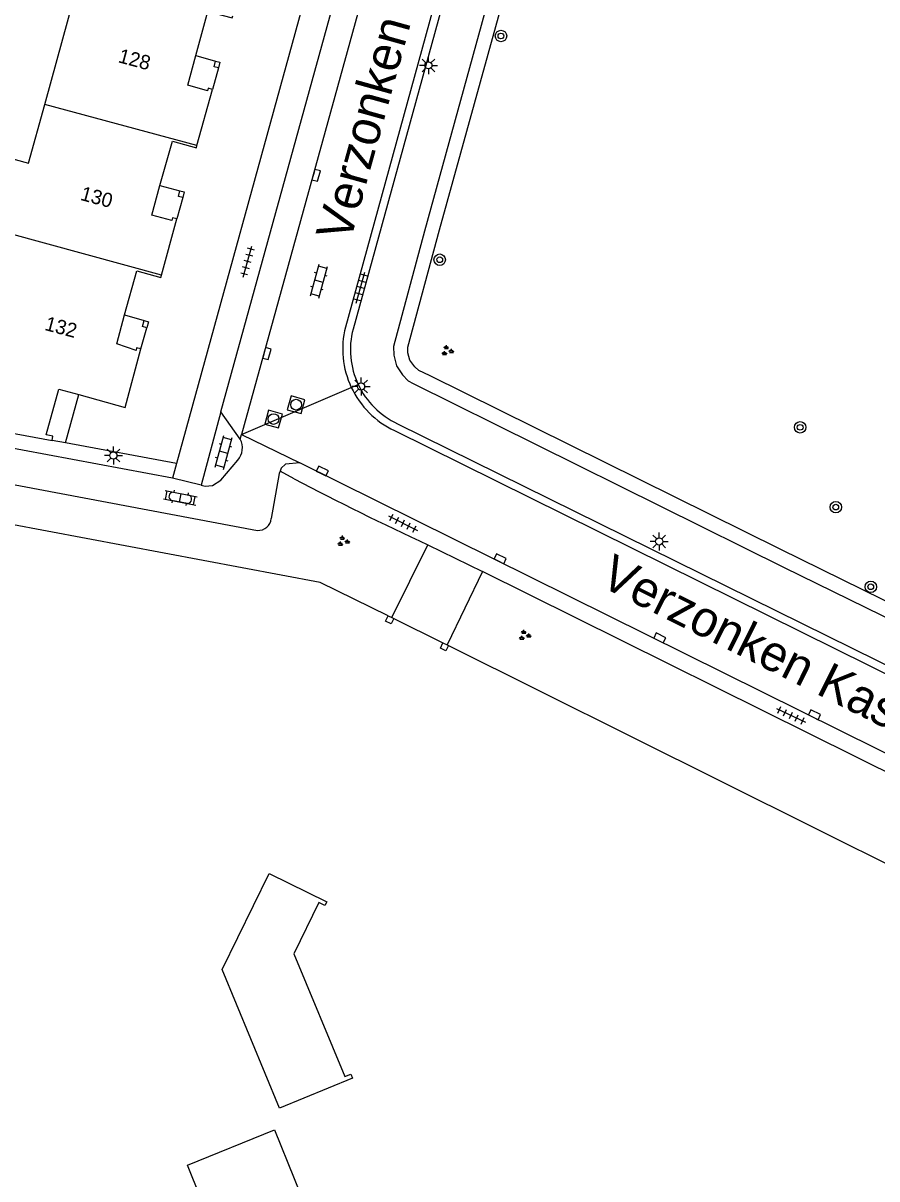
# Model space of a CAD drawing. Extents: x 136000 to 141014, y 402000 to 403500.
# Drawn here: x 139086.9 to 139146.6, y 402237.1 to 402317.8 of the extents above; entities that cross this region are included whole.
import ezdxf

# ---------------------------------------------------------------- set-up
doc = ezdxf.new("R2010")
doc.units = 0
for name, color, linetype in [('gg-afsc-hekwerk', 7, 'Continuous'), ('gg-afsc-muur', 7, 'Continuous'), ('gg-anno-huisnummerreeks BGT', 7, 'Continuous'), ('gg-anno-openbare ruimte label', 7, 'Continuous'), ('gg-bbg-bijgebouw', 7, 'Continuous'), ('gg-bbg-gedigitaliseerde bebouwing', 7, 'Continuous'), ('gg-bbg-gedigitaliseerde bijgebouw', 7, 'Continuous'), ('gg-bbg-hoofdgebouw', 7, 'Continuous'), ('gg-bbg-luifel en loopbrug', 7, 'Continuous'), ('gg-bbg-onder overbouw', 7, 'Continuous'), ('gg-bbg-pand overbouw', 7, 'Continuous'), ('gg-bbg-pilaar onder overbouw', 7, 'Continuous'), ('gg-bbg-pilaar pand', 7, 'Continuous'), ('gg-bbg-tussenscheiding', 7, 'Continuous'), ('gg-knt-verharding', 7, 'Continuous'), ('gg-knt-verharding nz', 7, 'Continuous'), ('gt-grn-groengrens', 7, 'Continuous'), ('gt-grn-weggrens', 7, 'Continuous'), ('gt-symb-boom', 7, 'Continuous'), ('gt-symb-groenvak', 7, 'Continuous'), ('gt-symb-klinker verharding', 7, 'Continuous'), ('gt-symb-kolk', 7, 'Continuous'), ('gt-symb-lichtmast', 7, 'Continuous'), ('gt-symb-rioolschacht', 7, 'Continuous'), ('gt-symb-tegel verharding', 7, 'Continuous')]:
    doc.layers.add(name, color=color, linetype=linetype)

# ---------------------------------------------------------------- blocks, each defined once
blk = doc.blocks.new('gt0-KOLK')
at = {"layer": 'gt-symb-kolk'}
blk.add_lwpolyline([(0, 0), (0.375, 0), (0.375, 0.4), (-0.375, 0.4), (-0.375, 0), (0, 0)], dxfattribs=at)
blk = doc.blocks.new('gt0-GRVAK')
at = {"layer": 'gt-symb-groenvak'}
for p, q in [((-0.11, 0.189), (-0.228, 0.24)), ((-0.182, 0.153), (0.088, 0.153)), ((-0.091, 0.211), (-0.156, 0.322)), ((-0.047, 0.214), (-0.047, 0.393)), ((-0.004, 0.211), (0.061, 0.322)), ((0.015, 0.189), (0.133, 0.24)), ((0.262, -0.052), (0.197, 0.059)), ((0.305, -0.049), (0.305, 0.13)), ((0.349, -0.052), (0.414, 0.059)), ((-0.245, -0.228), (-0.363, -0.177)), ((-0.318, -0.264), (-0.047, -0.264)), ((-0.226, -0.206), (-0.291, -0.095)), ((-0.183, -0.203), (-0.183, -0.024)), ((-0.139, -0.206), (-0.074, -0.095)), ((-0.12, -0.228), (-0.002, -0.177)), ((0.243, -0.074), (0.125, -0.023)), ((0.17, -0.11), (0.441, -0.11)), ((0.368, -0.074), (0.486, -0.023))]:
    blk.add_line(p, q, dxfattribs=at)
blk = doc.blocks.new('gt0-TEG1')
at = {"layer": 'gt-symb-tegel verharding'}
for p, q in [((-1.125, 0), (1.125, 0)), ((-0.9, -0.25), (-0.9, 0.25)), ((-0.45, -0.25), (-0.45, 0.25)), ((0, -0.25), (0, 0.25)), ((0.45, -0.25), (0.45, 0.25)), ((0.9, -0.25), (0.9, 0.25))]:
    blk.add_line(p, q, dxfattribs=at)
blk = doc.blocks.new('gt0-KL1')
at = {"layer": 'gt-symb-klinker verharding'}
for p, q in [((-1.15, 0.3), (1.15, 0.3)), ((-1, -0.3), (-1, 0.3)), ((-0.5, 0.3), (-0.5, 0.45)), ((0, -0.3), (0, 0.3)), ((0.5, 0.3), (0.5, 0.45)), ((1, -0.3), (1, 0.3)), ((-1.15, -0.3), (1.15, -0.3)), ((-0.5, -0.45), (-0.5, -0.3)), ((0.5, -0.45), (0.5, -0.3))]:
    blk.add_line(p, q, dxfattribs=at)
blk = doc.blocks.new('gt0-BOOM')
at = {"layer": 'gt-symb-boom'}
for radius in [0.4, 0.2]:
    blk.add_circle((0, 0), radius, dxfattribs=at)
blk = doc.blocks.new('gt0-LMAST')
at = {"layer": 'gt-symb-lichtmast'}
for p, q in [((-0.182, 0.173), (-0.447, 0.438)), ((-0.005, 0.246), (-0.005, 0.621)), ((0.172, 0.173), (0.437, 0.438)), ((-0.255, -0.004), (-0.63, -0.004)), ((-0.182, -0.181), (-0.447, -0.446)), ((-0.005, -0.254), (-0.005, -0.629)), ((0.437, -0.446), (0.172, -0.181)), ((0.245, -0.004), (0.62, -0.004))]:
    blk.add_line(p, q, dxfattribs=at)
blk.add_circle((-0.005, -0.004), 0.25, dxfattribs=at)
blk = doc.blocks.new('gt0-RS')
at = {"layer": 'gt-symb-rioolschacht'}
blk.add_lwpolyline([(-0.5, -0.5), (0.5, -0.5), (0.5, 0.5), (-0.5, 0.5)], close=True, dxfattribs=at)
blk.add_circle((0, 0), 0.375, dxfattribs=at)

msp = doc.modelspace()

# ---------------------------------------------------------------- linework, layer by layer
at = {"layer": 'gg-afsc-hekwerk'}
for points in [[(139112.425, 402276.423), (139107.664, 402278.758), (139072.233, 402285.397)], [(139116.635, 402274.347), (139154.965, 402255.264), (139156.214, 402253.269)]]:
    msp.add_lwpolyline(points, dxfattribs=at)
at = {"layer": 'gg-afsc-muur'}
for p, q in [((139112.425, 402276.423), (139112.67, 402276.305)), ((139112.67, 402276.305), (139112.812, 402276.237)), ((139116.255, 402274.531), (139116.552, 402274.387)), ((139116.552, 402274.387), (139116.635, 402274.347))]:
    msp.add_line(p, q, dxfattribs=at)
for points in [[(139112.812, 402276.237), (139112.629, 402275.856), (139112.241, 402276.043), (139112.425, 402276.423)], [(139116.635, 402274.347), (139116.459, 402273.983), (139116.079, 402274.167), (139116.255, 402274.531)]]:
    msp.add_lwpolyline(points, dxfattribs=at)
at = {"layer": 'gg-bbg-bijgebouw'}
msp.add_lwpolyline([(139104.102, 402258.415), (139108.132, 402256.451), (139108.005, 402256.192), (139107.575, 402256.389), (139105.825, 402252.811), (139109.393, 402244.238), (139109.822, 402244.416), (139109.937, 402244.139), (139104.835, 402242.046), (139100.832, 402251.731), (139104.102, 402258.415)], dxfattribs=at)
at = {"layer": 'gg-bbg-gedigitaliseerde bebouwing'}
msp.add_line((139088.433, 402312.117), (139090.934, 402321.189), dxfattribs=at)
msp.add_lwpolyline([(139081.972, 402304.328), (139083.295, 402309.13), (139087.305, 402308.024), (139088.433, 402312.117)], dxfattribs=at)
at = {"layer": 'gg-bbg-gedigitaliseerde bijgebouw'}
msp.add_lwpolyline([(139107.23, 402233.733), (139101.139, 402231.274), (139098.401, 402238.058), (139104.492, 402240.517), (139107.23, 402233.733)], dxfattribs=at)
at = {"layer": 'gg-bbg-hoofdgebouw'}
for p, q in [((139099.068, 402309.259), (139100.153, 402313.187)), ((139096.591, 402300.202), (139097.67, 402304.137))]:
    msp.add_line(p, q, dxfattribs=at)
for points in [[(139098.98, 402315.545), (139099.838, 402318.62), (139101.532, 402318.17), (139101.574, 402318.324)], [(139096.483, 402306.481), (139097.352, 402309.566), (139099.025, 402309.105), (139099.068, 402309.259)], [(139094.003, 402297.446), (139094.864, 402300.517), (139096.549, 402300.049), (139096.591, 402300.202)], [(139090.823, 402291.868), (139094.042, 402290.974), (139095.154, 402295.066)], [(139088.954, 402288.666), (139088.994, 402288.978), (139088.524, 402289.055), (139089.412, 402292.259), (139090.823, 402291.868)], [(139083.924, 402289.708), (139083.895, 402289.602), (139088.954, 402288.666)]]:
    msp.add_lwpolyline(points, dxfattribs=at)
at = {"layer": 'gg-bbg-luifel en loopbrug'}
for q in [(139090.823, 402291.868), (139088.954, 402288.666)]:
    msp.add_line((139089.886, 402288.494), q, dxfattribs=at)
at = {"layer": 'gg-bbg-onder overbouw'}
for points in [[(139100.153, 402313.187), (139099.847, 402313.268), (139099.798, 402313.084), (139098.425, 402313.47), (139098.98, 402315.545)], [(139097.67, 402304.137), (139097.352, 402304.214), (139097.307, 402304.029), (139095.925, 402304.409), (139096.483, 402306.481)], [(139095.154, 402295.066), (139094.852, 402295.134), (139094.81, 402294.949), (139093.461, 402295.426), (139094.003, 402297.446)]]:
    msp.add_lwpolyline(points, dxfattribs=at)
at = {"layer": 'gg-bbg-pand overbouw'}
for p, q in [((139098.98, 402315.545), (139100.364, 402315.159)), ((139100.567, 402314.68), (139100.153, 402313.187)), ((139096.483, 402306.481), (139097.869, 402306.097)), ((139098.084, 402305.632), (139097.67, 402304.137)), ((139094.003, 402297.446), (139095.379, 402297.039)), ((139095.154, 402295.066), (139095.574, 402296.536))]:
    msp.add_line(p, q, dxfattribs=at)
at = {"layer": 'gg-bbg-pilaar onder overbouw'}
for points in [[(139100.567, 402314.68), (139100.26, 402314.76), (139100.364, 402315.159)], [(139098.084, 402305.632), (139097.776, 402305.706), (139097.869, 402306.097)], [(139095.574, 402296.536), (139095.262, 402296.624), (139095.379, 402297.039)]]:
    msp.add_lwpolyline(points, dxfattribs=at)
at = {"layer": 'gg-bbg-pilaar pand'}
for points in [[(139100.364, 402315.159), (139100.671, 402315.078), (139100.567, 402314.68)], [(139097.869, 402306.097), (139098.178, 402306.024), (139098.084, 402305.632)], [(139095.379, 402297.039), (139095.691, 402296.952), (139095.574, 402296.536)]]:
    msp.add_lwpolyline(points, dxfattribs=at)
at = {"layer": 'gg-bbg-tussenscheiding'}
msp.add_line((139099.068, 402309.259), (139088.433, 402312.117), dxfattribs=at)
msp.add_lwpolyline([(139096.591, 402300.202), (139085.954, 402303.126), (139085.982, 402303.223), (139081.972, 402304.328)], dxfattribs=at)
at = {"layer": 'gg-knt-verharding'}
for p, q in [((139120.074, 402368.498), (139097.642, 402287.059)), ((139100.739, 402290.671), (139122.049, 402367.954)), ((139127.629, 402360.459), (139109.97, 402296.448)), ((139119.149, 402331.859), (139109.438, 402296.583)), ((139051.819, 402292.085), (139103.29, 402282.383)), ((139100.739, 402290.671), (139099.353, 402285.542)), ((139102.096, 402288.749), (139100.739, 402290.671)), ((139112.868, 402289.363), (139154.366, 402268.821)), ((139113.08, 402289.838), (139154.639, 402269.305)), ((139097.357, 402286.023), (139080.62, 402289.17)), ((139102.096, 402288.749), (139102.187, 402289.083)), ((139102.187, 402289.083), (139106.251, 402287.097)), ((139097.642, 402287.059), (139097.357, 402286.023)), ((139104.81, 402286.361), (139104.253, 402283.218)), ((139104.872, 402286.517), (139104.81, 402286.361)), ((139105.863, 402285.986), (139104.872, 402286.517)), ((139098.405, 402284.269), (139097.298, 402284.464)), ((139097.422, 402285.05), (139098.503, 402284.854)), ((139112.67, 402276.305), (139115.192, 402281.387)), ((139115.192, 402281.387), (139119.012, 402279.504)), ((139119.012, 402279.504), (139116.552, 402274.387)), ((139159.35, 402259.497), (139119.012, 402279.504)), ((139112.812, 402276.237), (139116.255, 402274.531))]:
    msp.add_line(p, q, dxfattribs=at)
for points in [[(139099.353, 402285.542), (139099.631, 402285.486), (139100.155, 402285.519), (139100.731, 402285.885), (139101.917, 402287.302)], [(139106.251, 402287.097), (139105.257, 402287.01), (139104.959, 402286.737), (139104.872, 402286.517)], [(139152.876, 402264.031), (139152.047, 402264.401), (139106.251, 402287.097)]]:
    msp.add_lwpolyline(points, dxfattribs=at)
for centre, radius, start, end in [((139115.528, 402295.052), 6.279, 165.88517, 205.24212), ((139115.492, 402295.009), 5.707, 165.38992, 205.18589), ((139115.49, 402295.009), 5.705, 205.19994, 245.00864), ((139115.529, 402295.052), 6.281, 205.24068, 244.93032), ((139100.975, 402288.153), 1.269, 317.88907, 28.00712), ((139201.168, 402467.549), 205.056, 242.30442, 245.21093), ((139097.416, 402284.745), 0.305, 88.95278, 247.15166), ((139098.401, 402284.57), 0.301, 270.83519, 70.14488), ((139103.336, 402283.303), 0.921, 267.16906, 354.68688)]:
    msp.add_arc(centre, radius, start, end, dxfattribs=at)
at = {"layer": 'gg-knt-verharding nz'}
msp.add_line((139114.36, 402333.187), (139102.187, 402289.083), dxfattribs=at)
at = {"layer": 'gt-grn-groengrens'}
msp.add_line((139097.642, 402287.059), (139089.886, 402288.494), dxfattribs=at)
for points in [[(139126.832, 402346.265), (139123.401, 402333.905), (139114.961, 402303.293), (139112.799, 402295.239), (139112.817, 402294.634), (139113.002, 402293.88), (139113.416, 402293.252), (139113.831, 402292.824), (139114.166, 402292.636), (139140.084, 402279.792), (139164.007, 402268.095), (139164.286, 402269.035)], [(139164.286, 402269.035), (139139.805, 402281.08), (139115.316, 402293.196), (139114.571, 402293.543), (139114.297, 402293.806), (139113.934, 402294.267), (139113.807, 402294.785), (139113.788, 402295.19), (139116.005, 402303.387), (139127.169, 402343.649), (139135.706, 402328.86), (139136.737, 402327.224), (139164.972, 402319.392), (139170.515, 402322.574), (139182.181, 402329.156)]]:
    msp.add_lwpolyline(points, dxfattribs=at)
at = {"layer": 'gt-grn-weggrens'}
for p, q in [((139109.848, 402292.374), (139110.328, 402292.58)), ((139102.187, 402289.083), (139109.848, 402292.374)), ((139099.353, 402285.542), (139097.357, 402286.023))]:
    msp.add_line(p, q, dxfattribs=at)

# ---------------------------------------------------------------- block references
at = {"layer": 'gt-symb-boom'}
for p in [(139120.304, 402316.912), (139116.026, 402301.288), (139141.204, 402289.584), (139143.693, 402284.011), (139146.137, 402278.448)]:
    msp.add_blockref('gt0-BOOM', p, dxfattribs=at)
at = {"layer": 'gt-symb-groenvak'}
for p in [(139116.539, 402294.929), (139109.273, 402281.625), (139121.943, 402275.052)]:
    msp.add_blockref('gt0-GRVAK', p, dxfattribs=at)
at = {"layer": 'gt-symb-klinker verharding'}
for p, rotation in [((139107.588, 402299.784), 74.5188140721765), ((139100.935, 402287.832), 74.86552497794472), ((139097.908, 402284.656), -10.950434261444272)]:
    msp.add_blockref('gt0-KL1', p, dxfattribs=dict(at, rotation=rotation))
at = {"layer": 'gt-symb-kolk'}
for p, rotation in [((139107.202, 402307.232), -105.4259703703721), ((139103.758, 402294.786), -105.42597037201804), ((139107.734, 402286.355), -26.3086959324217), ((139120.157, 402280.228), -26.36005820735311), ((139131.308, 402274.701), -26.308695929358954), ((139142.118, 402269.332), -26.231939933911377)]:
    msp.add_blockref('gt0-KOLK', p, dxfattribs=dict(at, rotation=rotation))
at = {"layer": 'gt-symb-lichtmast'}
for p in [(139115.24, 402314.867), (139110.536, 402292.441), (139093.237, 402287.621)]:
    msp.add_blockref('gt0-LMAST', p, dxfattribs=at)
at = {"layer": 'gt-symb-lichtmast', "rotation": 90}
msp.add_blockref('gt0-LMAST', (139131.356, 402281.618), dxfattribs=at)
at = {"layer": 'gt-symb-rioolschacht', "rotation": 74.57402962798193}
for p in [(139105.992, 402291.166), (139104.418, 402290.162)]:
    msp.add_blockref('gt0-RS', p, dxfattribs=at)
at = {"layer": 'gt-symb-tegel verharding'}
for p, rotation in [((139102.606, 402301.16), 74.5188140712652), ((139110.501, 402299.341), 74.5188140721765), ((139113.457, 402282.891), -26.565051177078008), ((139140.561, 402269.472), -25.155372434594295)]:
    msp.add_blockref('gt0-TEG1', p, dxfattribs=dict(at, rotation=rotation))

# ---------------------------------------------------------------- texts
at = {"layer": 'gg-anno-huisnummerreeks BGT'}
for s, rotation, p in [('128', 345, (139093.511, 402315.088)), ('130', 344.9, (139090.863, 402305.475)), ('132', 345, (139088.372, 402296.392))]:
    msp.add_text(s, height=1, rotation=rotation, dxfattribs=at).set_placement(p)
at = {"layer": 'gg-anno-openbare ruimte label'}
for rotation, p in [(74.5, (139109.755, 402302.434)), (333.5, (139127.098, 402278.56))]:
    msp.add_text('Verzonken Kasteel', height=2.5, rotation=rotation, dxfattribs=at).set_placement(p)

doc.saveas('drawing.dxf')
